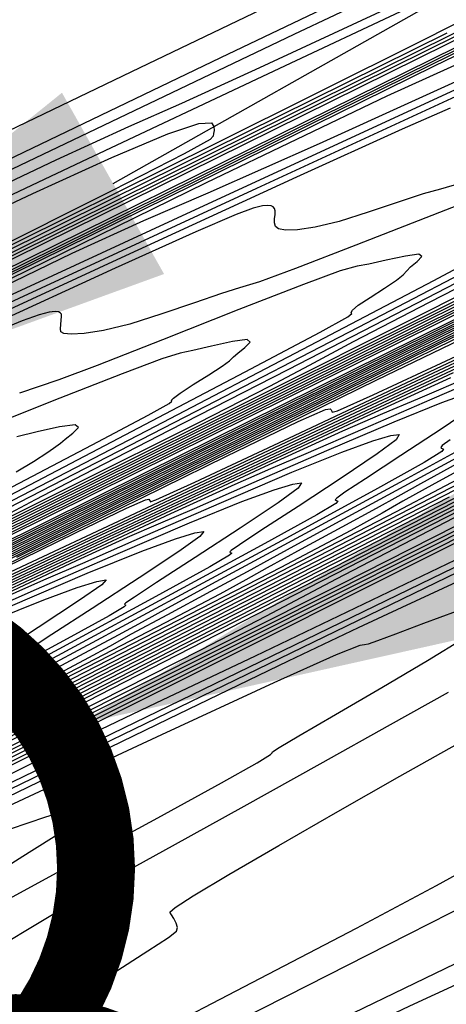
# Model space of a CAD drawing. Extents: x 3249832 to 3255657, y 13789405 to 13793316.
# Tile 587 of 656: x 3255038 to 3255051, y 13790622 to 13790654. Entities that reach past the tile are written whole.
import ezdxf

# ---------------------------------------------------------------- set-up
doc = ezdxf.new("R2010")
doc.units = 0
doc.header["$LTSCALE"] = 100
doc.header["$MEASUREMENT"] = 0
for name, color, linetype in [('GRATIO_CON', 10, 'CONTINUOUS'), ('GRATIO_ICON', 7, 'CONTINUOUS'), ('TARGETS_EAST', 7, 'CONTINUOUS')]:
    doc.layers.add(name, color=color, linetype=linetype)
doc.styles.add('Gratio_032316_contours$0$symbol', font='symbol.shx')
doc.linetypes.add('Gratio_032316_contours$0$DEPRESSION', pattern='A,0.3,["%",Gratio_032316_contours$0$symbol,S=0.05,R=180,X=0,Y=0],0.0001', length=0.3001)

# ---------------------------------------------------------------- blocks, each defined once
blk = doc.blocks.new('Gratio_032316_contours')
at = {"layer": 'GRATIO_CON', "color": 5, "linetype": 'Continuous', "flags": 128}
for points in [[(3254994.535, 13790628.831), (3255004.195, 13790633.685), (3255012.259, 13790637.758), (3255018.044, 13790640.703), (3255021.148, 13790642.31), (3255022.279, 13790642.927), (3255022.427, 13790643.045), (3255022.722, 13790643.219), (3255024.864, 13790644.268), (3255030.693, 13790647.078), (3255041.127, 13790652.092), (3255053.386, 13790657.97), (3255063.769, 13790662.93), (3255069.501, 13790665.638), (3255071.538, 13790666.549), (3255071.761, 13790666.569), (3255071.896, 13790666.53), (3255073.035, 13790666.972), (3255076.108, 13790668.364), (3255081.574, 13790670.934)], [(3255090.134, 13790672.269), (3255073.563, 13790664.012), (3255054.005, 13790654.327), (3255037.361, 13790646.103), (3255027.65, 13790641.302), (3255021.364, 13790638.183), (3255013.11, 13790634.082), (3254999.216, 13790627.185), (3254982.884, 13790619.087), (3254969.034, 13790612.234), (3254961.357, 13790608.463), (3254958.627, 13790607.171), (3254958.389, 13790607.146), (3254958.54, 13790607.345), (3254958.393, 13790607.407), (3254957.615, 13790607.137), (3254956.027, 13790606.432), (3254954.078, 13790605.535)], [(3254995.333, 13790628.657), (3255002.15, 13790632.1), (3255010.283, 13790636.165), (3255017.233, 13790639.624), (3255021.121, 13790641.557), (3255022.555, 13790642.267), (3255022.762, 13790642.367), (3255022.764, 13790642.366), (3255022.765, 13790642.365), (3255022.766, 13790642.366), (3255023.114, 13790642.533), (3255025.549, 13790643.701), (3255032.159, 13790646.871), (3255043.986, 13790652.538), (3255057.903, 13790659.181), (3255069.735, 13790664.774), (3255076.411, 13790667.832), (3255079.274, 13790669.033), (3255080.766, 13790669.597)], [(3255080.208, 13790667.47), (3255066.118, 13790660.448), (3255049.489, 13790652.212), (3255035.338, 13790645.216), (3255027.154, 13790641.163), (3255022.31, 13790638.751), (3255016.645, 13790635.928), (3255007.249, 13790631.26), (3254996.203, 13790625.781)], [(3255083.169, 13790652.845), (3255068.567, 13790645.531), (3255053.095, 13790637.782), (3255040.494, 13790631.472), (3255033.062, 13790627.758), (3255027.327, 13790624.932), (3255018.377, 13790620.569), (3255002.963, 13790613.057), (3254984.482, 13790604.05), (3254967.998, 13790596.015), (3254957.394, 13790590.848), (3254951.846, 13790588.16)], [(3254950.321, 13790594.452), (3254959.763, 13790599.191), (3254976.818, 13790607.581), (3254996.942, 13790617.42), (3255014.068, 13790625.768), (3255023.645, 13790630.425), (3255027.179, 13790632.132), (3255027.688, 13790632.368), (3255028.205, 13790632.618), (3255031.805, 13790634.4), (3255041.571, 13790639.238), (3255059.052, 13790647.892), (3255079.638, 13790658.058), (3255097.179, 13790666.666)], [(3255081.667, 13790652.254), (3255071.335, 13790647.048), (3255060.284, 13790641.51), (3255050.019, 13790636.369), (3255041.429, 13790632.067), (3255035.251, 13790628.974), (3255031.586, 13790627.146), (3255027.992, 13790625.381), (3255021.391, 13790622.164), (3255009.769, 13790616.501), (3254995.369, 13790609.483), (3254981.501, 13790602.722), (3254970.83, 13790597.521), (3254963.462, 13790593.943), (3254958.861, 13790591.742), (3254956.448, 13790590.648), (3254955.473, 13790590.305), (3254955.142, 13790590.331), (3254954.787, 13790590.398), (3254954.241, 13790590.381)], [(3254966.41, 13790602.369), (3254981.803, 13790609.942), (3254999.965, 13790618.821), (3255015.423, 13790626.355), (3255024.067, 13790630.557), (3255027.256, 13790632.097), (3255027.716, 13790632.31), (3255028.117, 13790632.503), (3255030.901, 13790633.883), (3255038.458, 13790637.627), (3255052.061, 13790644.366), (3255068.534, 13790652.524), (3255083.587, 13790659.979)], [(3255080.901, 13790652.181), (3255074.515, 13790648.858), (3255063.391, 13790643.219), (3255050.345, 13790636.662), (3255039.268, 13790631.114), (3255032.854, 13790627.908), (3255029, 13790626.002), (3255024.404, 13790623.76), (3255016.575, 13790619.945), (3255006.256, 13790614.915), (3254995.003, 13790609.429), (3254984.266, 13790604.193)], [(3254973.057, 13790605.548), (3254986.788, 13790612.302), (3255002.989, 13790620.222), (3255016.777, 13790626.942), (3255024.488, 13790630.69), (3255027.333, 13790632.062), (3255027.744, 13790632.252), (3255028.07, 13790632.409), (3255030.334, 13790633.532), (3255036.477, 13790636.578), (3255047.591, 13790642.084), (3255061.36, 13790648.904), (3255074.616, 13790655.469), (3255084.808, 13790660.513)], [(3255080.007, 13790652.157), (3255074.991, 13790649.54), (3255071.919, 13790647.877), (3255069.078, 13790646.332), (3255064.129, 13790643.758), (3255055.616, 13790639.442), (3255045.632, 13790634.424), (3255037.155, 13790630.179), (3255032.307, 13790627.756), (3255029.782, 13790626.507), (3255027.418, 13790625.355), (3255023.381, 13790623.389), (3255017.143, 13790620.348), (3255008.506, 13790616.135), (3254997.702, 13790610.866), (3254986.694, 13790605.508)], [(3254973.022, 13790605.373), (3254979.703, 13790608.726), (3254991.772, 13790614.663), (3255006.012, 13790621.624), (3255018.131, 13790627.53), (3255024.908, 13790630.824), (3255027.409, 13790632.031), (3255027.77, 13790632.197), (3255028.021, 13790632.318), (3255029.765, 13790633.183), (3255034.496, 13790635.53), (3255043.121, 13790639.803), (3255054.186, 13790645.283), (3255065.645, 13790650.959), (3255075.733, 13790655.952), (3255083.793, 13790659.922)], [(3254993.942, 13790627.314), (3255003.569, 13790632.194), (3255011.751, 13790636.335), (3255016.33, 13790638.661), (3255018.184, 13790639.612), (3255018.954, 13790640.01), (3255019.945, 13790640.51), (3255021.127, 13790641.101), (3255022.137, 13790641.603), (3255022.702, 13790641.884), (3255022.909, 13790641.989), (3255022.936, 13790642.013), (3255023.161, 13790642.14), (3255024.776, 13790642.938), (3255029.175, 13790645.068), (3255037.056, 13790648.855), (3255046.332, 13790653.287), (3255054.22, 13790657.016)], [(3255058.673, 13790656.885), (3255044.972, 13790650.098), (3255033.314, 13790644.329), (3255026.658, 13790641.024), (3255023.255, 13790639.319), (3255020.18, 13790637.775), (3255015.282, 13790635.334), (3255009.522, 13790632.475), (3255004.637, 13790630.057), (3255001.929, 13790628.726), (3255000.966, 13790628.271), (3255000.882, 13790628.262), (3255000.82, 13790628.277), (3254999.962, 13790627.908), (3254997.5, 13790626.755), (3254993.026, 13790624.614)], [(3255084.397, 13790654.665), (3255077.729, 13790651.25), (3255068.858, 13790646.712), (3255059.544, 13790641.942), (3255051.979, 13790638.053), (3255047.678, 13790635.819), (3255045.433, 13790634.635), (3255043.357, 13790633.557), (3255040.066, 13790631.889), (3255036.207, 13790629.95), (3255032.93, 13790628.309), (3255030.828, 13790627.263), (3255028.257, 13790626.003), (3255023.017, 13790623.448), (3255013.813, 13790618.96), (3255002.983, 13790613.685), (3254993.771, 13790609.215), (3254988.605, 13790606.743), (3254986.652, 13790605.868)], [(3254992.997, 13790615.082), (3255001.741, 13790619.384), (3255012.058, 13790624.427), (3255020.839, 13790628.707), (3255025.749, 13790631.093), (3255027.561, 13790631.967), (3255027.823, 13790632.088), (3255027.925, 13790632.137), (3255028.628, 13790632.486), (3255030.534, 13790633.433), (3255034.181, 13790635.241), (3255039.837, 13790638.043), (3255047.704, 13790641.939), (3255057.584, 13790646.831), (3255067.68, 13790651.813), (3255075.793, 13790655.781), (3255080.322, 13790657.93)], [(3255083.603, 13790654.4), (3255078.394, 13790651.713), (3255070.589, 13790647.717), (3255060.208, 13790642.407), (3255049.312, 13790636.834), (3255040.473, 13790632.31), (3255035.558, 13790629.79), (3255033.611, 13790628.787), (3255032.97, 13790628.456), (3255032.291, 13790628.112), (3255031.495, 13790627.712), (3255030.818, 13790627.374), (3255030.216, 13790627.077), (3255028.518, 13790626.248), (3255024.268, 13790624.175), (3255016.699, 13790620.484), (3255007.793, 13790616.146), (3255000.217, 13790612.47), (3254995.969, 13790610.437)], [(3254995.724, 13790616.293), (3254999.644, 13790618.261), (3255006.726, 13790621.744), (3255015.081, 13790625.829), (3255022.192, 13790629.295), (3255026.169, 13790631.227), (3255027.637, 13790631.936), (3255027.849, 13790632.033), (3255028.149, 13790632.181), (3255030.243, 13790633.22), (3255035.923, 13790636.036), (3255046.09, 13790641.071), (3255058.062, 13790646.985), (3255068.263, 13790651.993), (3255074.011, 13790654.756), (3255076.188, 13790655.72), (3255076.571, 13790655.782), (3255076.64, 13790655.686), (3255076.691, 13790655.587), (3255076.72, 13790655.493), (3255076.824, 13790655.455), (3255077.493, 13790655.705), (3255079.314, 13790656.521), (3255082.589, 13790658.039)], [(3254995.587, 13790627.779), (3254998.929, 13790629.517), (3255004.987, 13790632.603), (3255012.14, 13790636.225), (3255018.231, 13790639.298), (3255021.637, 13790641.012), (3255022.894, 13790641.642), (3255023.072, 13790641.736), (3255023.183, 13790641.803), (3255023.988, 13790642.208), (3255026.185, 13790643.279), (3255030.124, 13790645.176), (3255034.761, 13790647.393), (3255038.705, 13790649.258), (3255041.036, 13790650.327), (3255042.73, 13790651.076), (3255045.234, 13790652.212), (3255049.538, 13790654.216), (3255054.79, 13790656.683)], [(3255051.228, 13790653.322), (3255040.455, 13790647.983), (3255031.291, 13790643.442), (3255026.162, 13790640.885), (3255024.201, 13790639.887), (3255023.714, 13790639.621), (3255023.315, 13790639.408), (3255022.841, 13790639.168), (3255022.438, 13790638.968), (3255022.214, 13790638.858), (3255022.135, 13790638.821), (3255022.128, 13790638.82), (3255021.96, 13790638.742), (3255020.747, 13790638.159), (3255017.443, 13790636.564), (3255011.525, 13790633.705), (3255004.555, 13790630.345), (3254998.619, 13790627.5), (3254995.188, 13790625.89)], [(3255081.938, 13790653.719), (3255078.421, 13790651.867), (3255072.847, 13790648.994), (3255064.989, 13790644.971), (3255055.037, 13790639.88), (3255044.837, 13790634.665), (3255036.653, 13790630.481), (3255031.96, 13790628.087), (3255029.073, 13790626.641), (3255025.519, 13790624.902), (3255019.585, 13790622.008), (3255012.602, 13790618.607), (3255006.663, 13790615.725), (3255003.332, 13790614.131), (3255002.072, 13790613.566), (3255001.82, 13790613.514), (3255001.586, 13790613.492), (3255000.681, 13790613.157), (3254998.489, 13790612.197), (3254994.711, 13790610.459), (3254990.318, 13790608.41), (3254986.598, 13790606.674), (3254984.427, 13790605.676)], [(3255011.71, 13790624.105), (3255018.105, 13790627.231), (3255023.546, 13790629.883), (3255026.59, 13790631.362), (3255027.713, 13790631.904), (3255027.875, 13790631.979), (3255028.14, 13790632.11), (3255029.982, 13790633.024), (3255034.981, 13790635.503), (3255043.929, 13790639.935), (3255054.466, 13790645.14)], [(3255059.931, 13790642.502), (3255051.089, 13790637.979), (3255042.387, 13790633.529), (3255035.54, 13790630.028), (3255031.775, 13790628.102), (3255030.387, 13790627.393), (3255030.188, 13790627.291), (3255030.06, 13790627.23), (3255029.174, 13790626.8), (3255026.77, 13790625.628), (3255022.471, 13790623.532), (3255017.411, 13790621.068), (3255013.108, 13790618.98), (3255010.695, 13790617.825), (3255009.782, 13790617.416), (3255009.599, 13790617.378), (3255009.386, 13790617.341), (3255008.421, 13790616.953), (3255005.993, 13790615.862), (3255001.754, 13790613.896), (3254996.804, 13790611.58), (3254992.606, 13790609.616)], [(3255012.938, 13790624.617), (3255016.695, 13790626.465), (3255021.128, 13790628.632), (3255024.9, 13790630.471), (3255027.01, 13790631.496), (3255027.789, 13790631.872), (3255027.901, 13790631.925), (3255028.13, 13790632.039), (3255029.721, 13790632.829), (3255034.04, 13790634.971), (3255041.768, 13790638.799), (3255050.869, 13790643.296), (3255058.625, 13790647.103)], [(3255056.688, 13790641.085), (3255049.814, 13790637.564), (3255043.192, 13790634.175), (3255037.486, 13790631.257), (3255033.308, 13790629.12), (3255031.049, 13790627.965), (3255030.216, 13790627.539), (3255030.096, 13790627.479), (3255030.064, 13790627.464), (3255029.85, 13790627.362), (3255029.273, 13790627.082), (3255028.242, 13790626.58), (3255027.03, 13790625.99), (3255025.999, 13790625.489), (3255025.421, 13790625.213), (3255025.203, 13790625.115), (3255025.159, 13790625.106), (3255024.986, 13790625.04), (3255023.901, 13790624.544), (3255021.002, 13790623.192), (3255015.841, 13790620.769), (3255009.776, 13790617.919)], [(3255037.447, 13790636.528), (3255043.677, 13790639.606), (3255048.986, 13790642.212), (3255051.977, 13790643.65)], [(3255051.302, 13790638.449), (3255044.756, 13790635.095), (3255039.243, 13790632.274), (3255035.035, 13790630.121), (3255032.192, 13790628.667), (3255030.686, 13790627.897), (3255030.131, 13790627.613), (3255030.05, 13790627.573), (3255029.901, 13790627.504), (3255028.867, 13790627.018), (3255026.065, 13790625.7), (3255021.052, 13790623.341), (3255015.154, 13790620.566), (3255010.139, 13790618.212), (3255007.202, 13790616.842), (3255005.248, 13790615.942), (3255002.607, 13790614.727), (3254998.135, 13790612.658), (3254992.78, 13790610.176)], [(3254993.39, 13790614.204), (3254998.874, 13790616.997), (3255006.765, 13790621.003), (3255015.343, 13790625.355), (3255022.407, 13790628.938), (3255026.449, 13790630.989), (3255028.733, 13790632.14), (3255031.214, 13790633.375), (3255035.286, 13790635.392), (3255040.081, 13790637.761), (3255044.167, 13790639.767), (3255046.468, 13790640.873), (3255047.34, 13790641.26), (3255047.494, 13790641.284), (3255047.521, 13790641.246), (3255047.542, 13790641.206), (3255047.553, 13790641.169), (3255047.721, 13790641.213), (3255048.87, 13790641.728), (3255051.99, 13790643.183)], [(3255052.61, 13790639.253), (3255045.915, 13790635.812), (3255039.697, 13790632.626), (3255035.295, 13790630.372), (3255032.584, 13790628.985), (3255031.074, 13790628.214), (3255030.207, 13790627.776), (3255029.141, 13790627.264), (3255026.964, 13790626.239), (3255023.142, 13790624.44), (3255018.645, 13790622.325), (3255014.821, 13790620.53), (3255012.54, 13790619.466), (3255010.754, 13790618.642), (3255007.937, 13790617.343), (3255003.084, 13790615.096), (3254997.274, 13790612.401), (3254992.103, 13790610.005)], [(3254994.306, 13790614.566), (3254997.54, 13790616.241), (3255002.615, 13790618.828), (3255009.616, 13790622.383), (3255017.09, 13790626.175), (3255023.196, 13790629.273), (3255026.665, 13790631.033), (3255028.5, 13790631.96), (3255030.273, 13790632.843), (3255033.126, 13790634.257), (3255036.485, 13790635.917), (3255039.347, 13790637.322), (3255040.96, 13790638.097), (3255041.571, 13790638.368), (3255041.678, 13790638.385), (3255041.698, 13790638.358), (3255041.712, 13790638.33), (3255041.72, 13790638.304), (3255041.9, 13790638.364), (3255043.145, 13790638.933), (3255046.525, 13790640.515), (3255052.58, 13790643.362)], [(3255053.307, 13790639.758), (3255047.448, 13790636.73), (3255040.528, 13790633.176), (3255034.637, 13790630.157), (3255031.266, 13790628.435), (3255029.509, 13790627.559), (3255027.864, 13790626.778), (3255025.232, 13790625.54), (3255022.135, 13790624.084), (3255019.503, 13790622.848), (3255017.877, 13790622.089), (3255016.259, 13790621.342), (3255013.267, 13790619.959), (3255008.034, 13790617.533), (3255001.768, 13790614.627), (3254996.191, 13790612.042)], [(3255012.468, 13790623.763), (3255018.837, 13790626.995), (3255023.986, 13790629.608), (3255026.882, 13790631.078), (3255028.268, 13790631.78), (3255029.331, 13790632.311), (3255030.965, 13790633.121), (3255032.889, 13790634.072), (3255034.528, 13790634.877), (3255035.451, 13790635.32), (3255035.801, 13790635.475), (3255035.863, 13790635.485), (3255035.874, 13790635.47), (3255035.882, 13790635.454), (3255035.887, 13790635.439), (3255036.08, 13790635.516), (3255037.42, 13790636.138), (3255041.061, 13790637.848), (3255047.578, 13790640.916), (3255055.258, 13790644.524)], [(3255034.834, 13790646.714), (3255037.959, 13790648.175), (3255040.486, 13790649.329), (3255042.28, 13790650.092), (3255043.275, 13790650.424), (3255043.679, 13790650.448), (3255043.764, 13790650.328), (3255043.765, 13790650.203), (3255043.748, 13790650.1), (3255043.741, 13790650.021), (3255043.637, 13790649.906), (3255042.81, 13790649.447), (3255040.505, 13790648.273), (3255036.338, 13790646.196)], [(3255052.064, 13790639.547), (3255050.842, 13790638.887), (3255049.82, 13790638.324), (3255049.157, 13790637.941), (3255048.155, 13790637.386), (3255045.903, 13790636.2), (3255041.878, 13790634.12), (3255037.124, 13790631.677), (3255033.077, 13790629.603), (3255030.807, 13790628.439), (3255029.921, 13790627.986), (3255029.662, 13790627.858), (3255029.411, 13790627.739), (3255029.117, 13790627.601), (3255028.867, 13790627.483), (3255028.551, 13790627.336), (3255027.27, 13790626.742), (3255023.926, 13790625.19), (3255017.934, 13790622.408), (3255010.756, 13790619.078)], [(3254994.305, 13790613.689), (3254996.831, 13790615.066), (3254999.417, 13790616.48), (3255001.487, 13790617.639), (3255002.684, 13790618.363), (3255003.521, 13790618.898), (3255004.731, 13790619.601), (3255006.895, 13790620.755), (3255009.989, 13790622.354), (3255013.838, 13790624.32), (3255018.171, 13790626.524), (3255022.331, 13790628.636), (3255025.565, 13790630.277), (3255027.338, 13790631.178), (3255027.993, 13790631.511), (3255028.087, 13790631.56), (3255028.284, 13790631.651), (3255029.65, 13790632.293), (3255033.357, 13790634.039), (3255039.989, 13790637.164), (3255047.8, 13790640.837), (3255054.46, 13790643.949)], [(3255051.769, 13790639.635), (3255050.383, 13790638.876), (3255049.658, 13790638.469), (3255048.968, 13790638.085), (3255047.859, 13790637.486), (3255046.559, 13790636.786), (3255045.466, 13790636.189), (3255044.785, 13790635.803), (3255043.949, 13790635.342), (3255042.201, 13790634.421), (3255039.092, 13790632.814), (3255035.421, 13790630.929), (3255032.296, 13790629.326), (3255030.549, 13790628.43), (3255029.905, 13790628.099), (3255029.812, 13790628.052), (3255029.651, 13790627.98), (3255028.536, 13790627.465), (3255025.514, 13790626.064), (3255020.083, 13790623.544), (3255013.558, 13790620.517)], [(3254995.637, 13790614.237), (3254997.743, 13790615.406), (3255000.426, 13790616.869), (3255003.173, 13790618.367), (3255005.374, 13790619.589), (3255006.647, 13790620.34), (3255007.539, 13790620.889), (3255008.827, 13790621.619), (3255011.092, 13790622.818), (3255014.139, 13790624.392), (3255017.58, 13790626.151), (3255021.023, 13790627.904), (3255024.078, 13790629.456), (3255026.354, 13790630.611), (3255027.591, 13790631.239), (3255028.047, 13790631.471), (3255028.114, 13790631.503), (3255028.29, 13790631.58), (3255029.501, 13790632.143), (3255032.78, 13790633.683), (3255038.645, 13790636.445), (3255045.551, 13790639.691), (3255051.439, 13790642.443)], [(3255053.385, 13790640.702), (3255050.365, 13790639.071), (3255047.798, 13790637.685), (3255046.329, 13790636.885), (3255045.561, 13790636.459), (3255044.83, 13790636.057), (3255043.655, 13790635.424), (3255042.276, 13790634.684), (3255041.113, 13790634.055), (3255040.413, 13790633.666), (3255039.743, 13790633.297), (3255038.498, 13790632.642), (3255036.307, 13790631.509), (3255033.719, 13790630.18), (3255031.516, 13790629.05), (3255030.284, 13790628.418), (3255029.829, 13790628.186), (3255029.762, 13790628.154), (3255029.624, 13790628.096), (3255028.676, 13790627.662), (3255026.106, 13790626.475), (3255021.488, 13790624.334), (3255015.91, 13790621.748), (3255010.847, 13790619.404)], [(3255012.922, 13790623.637), (3255015.288, 13790624.881), (3255018.289, 13790626.43), (3255021.321, 13790627.982), (3255023.875, 13790629.284), (3255025.825, 13790630.276), (3255027.144, 13790630.945), (3255027.843, 13790631.3), (3255028.101, 13790631.43), (3255028.141, 13790631.445), (3255028.296, 13790631.508), (3255029.351, 13790631.994), (3255032.202, 13790633.328), (3255037.3, 13790635.725), (3255043.302, 13790638.546), (3255048.418, 13790640.937), (3255051.353, 13790642.28)], [(3255052.431, 13790640.39), (3255049.725, 13790638.916), (3255046.537, 13790637.196), (3255043.826, 13790635.736), (3255042.276, 13790634.895), (3255041.463, 13790634.449), (3255040.691, 13790634.028), (3255039.451, 13790633.363), (3255037.993, 13790632.583), (3255036.759, 13790631.92)], [(3255014.574, 13790624.296), (3255015.575, 13790624.872), (3255017.017, 13790625.655), (3255019.484, 13790626.944), (3255022.439, 13790628.467), (3255025.062, 13790629.813), (3255026.726, 13790630.664), (3255027.574, 13790631.094), (3255027.939, 13790631.272), (3255028.234, 13790631.402), (3255029.193, 13790631.839), (3255031.625, 13790632.973), (3255035.955, 13790635.006), (3255041.053, 13790637.4), (3255045.397, 13790639.43), (3255047.899, 13790640.576), (3255049.182, 13790641.132), (3255050.299, 13790641.598), (3255052.04, 13790642.349)], [(3255013.985, 13790604.991), (3255026.142, 13790611.086), (3255032.982, 13790614.513), (3255035.84, 13790615.938), (3255037.166, 13790616.584), (3255039.032, 13790617.485), (3255042.003, 13790618.919), (3255046.266, 13790620.979), (3255051.839, 13790623.672), (3255058.057, 13790626.676), (3255064.084, 13790629.588), (3255069.263, 13790632.09), (3255073.653, 13790634.212), (3255077.493, 13790636.07), (3255080.967, 13790637.747)], [(3255011.495, 13790622.274), (3255014.807, 13790624.077), (3255018.2, 13790625.913), (3255020.92, 13790627.387), (3255022.453, 13790628.227), (3255023.228, 13790628.658), (3255023.913, 13790629.028), (3255025, 13790629.594), (3255026.281, 13790630.252), (3255027.373, 13790630.804), (3255028.07, 13790631.144), (3255028.877, 13790631.517), (3255030.474, 13790632.257), (3255033.267, 13790633.566), (3255036.554, 13790635.109), (3255039.356, 13790636.418), (3255040.992, 13790637.167), (3255041.981, 13790637.597), (3255043.141, 13790638.092), (3255045.057, 13790638.928), (3255047.383, 13790639.942), (3255049.537, 13790640.864), (3255051.067, 13790641.483), (3255052.02, 13790641.827)], [(3255052.18, 13790641.4), (3255051.078, 13790640.652), (3255049.759, 13790639.785), (3255048.62, 13790639.042), (3255048.62, 13790639.042), (3255047.962, 13790638.607), (3255047.699, 13790638.421), (3255047.652, 13790638.369), (3255047.665, 13790638.351), (3255047.696, 13790638.339), (3255047.73, 13790638.324), (3255047.666, 13790638.251), (3255047.064, 13790637.889), (3255045.398, 13790636.965), (3255042.404, 13790635.343), (3255038.88, 13790633.446), (3255035.883, 13790631.837)], [(3255036.335, 13790634.912), (3255037.538, 13790635.462), (3255038.381, 13790635.829), (3255039.563, 13790636.34), (3255041.566, 13790637.217), (3255044.001, 13790638.28), (3255046.258, 13790639.246), (3255047.86, 13790639.896), (3255048.857, 13790640.257), (3255049.43, 13790640.424), (3255049.706, 13790640.456), (3255049.607, 13790640.291), (3255048.998, 13790639.836), (3255047.841, 13790639.057), (3255046.459, 13790638.151), (3255045.269, 13790637.377), (3255045.269, 13790637.377), (3255044.586, 13790636.927), (3255044.318, 13790636.741), (3255044.272, 13790636.694), (3255044.282, 13790636.679), (3255044.308, 13790636.67), (3255044.336, 13790636.657), (3255044.264, 13790636.587), (3255043.635, 13790636.218), (3255041.901, 13790635.263), (3255038.789, 13790633.581), (3255035.126, 13790631.612)], [(3255035.984, 13790634.587), (3255038.075, 13790635.506), (3255040.619, 13790636.618), (3255042.979, 13790637.629), (3255044.654, 13790638.308), (3255045.695, 13790638.687), (3255046.29, 13790638.865), (3255046.572, 13790638.905), (3255046.46, 13790638.741), (3255045.817, 13790638.273), (3255044.603, 13790637.461), (3255043.158, 13790636.517), (3255041.917, 13790635.711), (3255041.917, 13790635.711), (3255041.21, 13790635.248), (3255040.937, 13790635.062), (3255040.891, 13790635.019), (3255040.9, 13790635.007), (3255040.92, 13790635), (3255040.941, 13790634.99), (3255040.886, 13790634.936), (3255040.398, 13790634.65), (3255039.054, 13790633.91), (3255036.641, 13790632.606)], [(3255037.531, 13790633.33), (3255037.547, 13790633.324), (3255037.507, 13790633.285)], [(3255037.237, 13790634.957), (3255039.699, 13790636.011), (3255041.447, 13790636.72), (3255042.532, 13790637.117), (3255043.149, 13790637.306), (3255043.438, 13790637.355), (3255043.313, 13790637.191), (3255042.636, 13790636.709), (3255041.365, 13790635.866), (3255039.857, 13790634.883), (3255038.566, 13790634.046), (3255038.566, 13790634.046), (3255037.834, 13790633.569), (3255037.556, 13790633.382), (3255037.511, 13790633.344)]]:
    blk.add_lwpolyline(points, dxfattribs=at)
at = {"layer": 'GRATIO_CON', "color": 1, "linetype": 'Continuous', "flags": 128}
for points in [[(3254951.513, 13790595.43), (3254961.895, 13790600.484), (3254978.903, 13790608.777), (3254998.336, 13790618.251), (3255014.671, 13790626.211), (3255023.781, 13790630.643), (3255027.142, 13790632.268), (3255027.627, 13790632.492), (3255027.631, 13790632.485), (3255027.633, 13790632.481), (3255027.635, 13790632.48), (3255028.138, 13790632.728), (3255031.66, 13790634.473), (3255041.217, 13790639.207), (3255058.316, 13790647.68), (3255078.408, 13790657.661), (3255095.433, 13790666.172)], [(3255080.634, 13790667.253), (3255069.737, 13790661.867), (3255057.995, 13790656.065), (3255046.683, 13790650.477), (3255036.908, 13790645.651), (3255029.74, 13790642.111), (3255025.863, 13790640.196), (3255024.435, 13790639.489), (3255024.231, 13790639.388), (3255023.731, 13790639.14), (3255020.24, 13790637.4), (3255010.767, 13790632.676), (3254993.818, 13790624.218), (3254973.896, 13790614.253), (3254957.001, 13790605.755), (3254947.618, 13790600.948)], [(3254952.353, 13790596.064), (3254955.347, 13790597.425), (3254961.214, 13790600.243), (3254971.433, 13790605.213), (3254986.509, 13790612.56), (3255003.069, 13790620.632), (3255016.767, 13790627.306), (3255024.383, 13790631.008), (3255027.193, 13790632.364), (3255027.599, 13790632.551), (3255028.05, 13790632.768), (3255031.186, 13790634.321), (3255039.698, 13790638.538), (3255054.926, 13790646.085), (3255072.82, 13790654.974), (3255087.982, 13790662.554)], [(3255084.337, 13790668.924), (3255079.201, 13790666.448), (3255070.56, 13790662.19), (3255058.045, 13790656.005), (3255044.4, 13790649.26), (3255033.15, 13790643.697), (3255026.902, 13790640.607), (3255024.601, 13790639.468), (3255024.272, 13790639.305), (3255023.828, 13790639.085), (3255020.729, 13790637.542), (3255012.319, 13790633.349), (3254997.274, 13790625.841), (3254979.591, 13790616.997), (3254964.594, 13790609.453), (3254956.252, 13790605.18), (3254953.097, 13790603.471)], [(3254970.916, 13790605.055), (3254980.97, 13790609.941), (3254994.115, 13790616.344), (3255007.801, 13790623.014), (3255018.862, 13790628.402), (3255024.982, 13790631.376), (3255027.241, 13790632.465), (3255027.567, 13790632.614), (3255027.962, 13790632.806), (3255030.713, 13790634.169), (3255038.179, 13790637.869), (3255051.536, 13790644.489), (3255067.232, 13790652.287), (3255080.531, 13790658.935)], [(3255080.081, 13790665.791), (3255078.136, 13790665.116), (3255076.661, 13790664.68), (3255074.515, 13790663.857), (3255070.728, 13790662.122), (3255065.014, 13790659.353), (3255057.255, 13790655.53), (3255047.696, 13790650.808), (3255038.036, 13790646.033), (3255030.337, 13790642.224), (3255026.094, 13790640.12), (3255024.532, 13790639.342), (3255024.31, 13790639.228), (3255023.923, 13790639.034), (3255021.216, 13790637.685), (3255013.871, 13790634.022), (3255000.731, 13790627.465), (3254985.286, 13790619.74), (3254972.187, 13790613.151), (3254964.887, 13790609.411), (3254962.029, 13790607.866), (3254961.057, 13790607.271), (3254959.921, 13790606.62), (3254958.588, 13790605.87)], [(3254972.72, 13790606.063), (3254980.618, 13790609.867), (3254990.508, 13790614.669), (3255001.72, 13790620.128), (3255012.533, 13790625.396), (3255020.957, 13790629.499), (3255025.582, 13790631.744), (3255027.289, 13790632.566), (3255027.536, 13790632.678), (3255027.875, 13790632.844), (3255030.24, 13790634.018), (3255036.66, 13790637.2), (3255048.146, 13790642.894), (3255061.643, 13790649.599), (3255073.08, 13790655.317), (3255079.441, 13790658.562), (3255081.939, 13790659.914)], [(3255082.407, 13790666.461), (3255078.183, 13790664.517), (3255073.275, 13790662.284), (3255069.098, 13790660.449), (3255066.582, 13790659.458), (3255064.693, 13790658.764), (3255061.911, 13790657.578), (3255057.12, 13790655.319), (3255050.828, 13790652.257), (3255043.949, 13790648.871), (3255037.347, 13790645.612), (3255031.672, 13790642.806), (3255027.524, 13790640.75), (3255025.285, 13790639.634), (3255024.462, 13790639.216), (3255024.347, 13790639.15), (3255024.018, 13790638.982), (3255021.704, 13790637.828), (3255015.423, 13790634.696), (3255004.187, 13790629.089), (3254990.981, 13790622.484)], [(3255079.901, 13790650.177), (3255064.988, 13790642.959), (3255052.296, 13790636.821), (3255045.083, 13790633.355), (3255041.903, 13790631.846), (3255040.134, 13790631.001), (3255037.727, 13790629.816), (3255034.928, 13790628.421), (3255032.56, 13790627.237), (3255031.239, 13790626.575), (3255030.751, 13790626.33), (3255030.682, 13790626.294), (3255030.683, 13790626.29), (3255030.684, 13790626.286), (3255030.685, 13790626.28), (3255030.25, 13790626.057), (3255027.195, 13790624.525), (3255018.897, 13790620.379), (3255004.046, 13790612.962), (3254986.577, 13790604.234)], [(3255008.539, 13790604.099), (3255019.116, 13790609.215), (3255028.101, 13790613.577), (3255033.128, 13790616.004), (3255034.987, 13790616.883), (3255035.26, 13790616.995), (3255035.37, 13790617.042), (3255036.114, 13790617.418), (3255038.132, 13790618.441), (3255041.76, 13790620.274), (3255046.113, 13790622.474), (3255050.003, 13790624.443), (3255050.003, 13790624.443), (3255052.694, 13790625.813), (3255055.256, 13790627.126), (3255059.212, 13790629.155), (3255065.53, 13790632.388), (3255072.964, 13790636.192), (3255079.716, 13790639.651), (3255084.362, 13790642.043)], [(3254990.092, 13790614.702), (3255000.021, 13790619.491), (3255009.583, 13790624.126), (3255016.932, 13790627.696), (3255021.996, 13790630.16), (3255025.147, 13790631.694), (3255026.778, 13790632.486), (3255027.38, 13790632.775), (3255027.468, 13790632.814), (3255027.469, 13790632.812), (3255027.47, 13790632.811), (3255027.471, 13790632.812), (3255027.698, 13790632.926), (3255029.292, 13790633.719), (3255033.621, 13790635.865), (3255041.365, 13790639.704), (3255050.466, 13790644.225), (3255058.178, 13790648.08)], [(3255053.29, 13790652.574), (3255047.133, 13790649.766), (3255043.566, 13790648.188), (3255041.501, 13790647.299), (3255039.21, 13790646.254), (3255035.472, 13790644.456), (3255031.088, 13790642.312), (3255027.367, 13790640.476), (3255025.292, 13790639.443), (3255024.53, 13790639.054), (3255024.425, 13790638.991), (3255024.208, 13790638.877), (3255022.679, 13790638.113), (3255018.527, 13790636.043), (3255011.1, 13790632.337), (3255002.37, 13790627.97), (3254994.967, 13790624.246)], [(3254989.517, 13790614.587), (3254998.778, 13790619.021), (3255009.723, 13790624.304), (3255019.12, 13790628.854), (3255024.538, 13790631.479), (3255026.729, 13790632.541), (3255027.243, 13790632.79), (3255027.378, 13790632.855), (3255027.429, 13790632.878), (3255027.436, 13790632.882), (3255027.609, 13790632.968), (3255028.818, 13790633.569), (3255032.101, 13790635.197), (3255037.975, 13790638.109), (3255044.878, 13790641.538), (3255050.726, 13790644.462), (3255054.023, 13790646.144)], [(3255051.748, 13790651.622), (3255043.297, 13790647.719), (3255036.151, 13790644.425), (3255032.117, 13790642.582), (3255030.378, 13790641.799), (3255029.455, 13790641.377), (3255028.193, 13790640.77), (3255026.712, 13790640.046), (3255025.454, 13790639.428), (3255024.751, 13790639.082), (3255024.492, 13790638.953), (3255024.456, 13790638.931), (3255024.458, 13790638.924), (3255024.462, 13790638.915), (3255024.465, 13790638.909), (3255024.303, 13790638.824), (3255023.166, 13790638.256), (3255020.079, 13790636.717), (3255014.556, 13790633.961)], [(3254995.013, 13790617.354), (3255003.162, 13790621.256), (3255012.756, 13790625.885), (3255020.913, 13790629.832), (3255025.474, 13790632.036), (3255027.156, 13790632.844), (3255027.399, 13790632.956), (3255027.401, 13790632.953), (3255027.402, 13790632.951), (3255027.402, 13790632.951), (3255027.52, 13790633.01), (3255028.344, 13790633.42), (3255030.582, 13790634.529), (3255034.585, 13790636.514), (3255039.289, 13790638.851), (3255043.275, 13790640.843), (3255045.55, 13790642.004), (3255046.825, 13790642.681), (3255048.237, 13790643.433), (3255050.676, 13790644.696), (3255054.047, 13790646.429)], [(3255052.216, 13790651.608), (3255045.128, 13790648.34), (3255036.93, 13790644.552), (3255030.007, 13790641.352), (3255026.14, 13790639.572), (3255024.712, 13790638.924), (3255024.503, 13790638.838), (3255024.5, 13790638.843), (3255024.499, 13790638.844), (3255024.499, 13790638.841), (3255024.5, 13790638.836), (3255024.503, 13790638.831), (3255024.504, 13790638.826), (3255024.399, 13790638.771), (3255023.654, 13790638.399), (3255021.631, 13790637.39), (3255018.013, 13790635.585), (3255013.76, 13790633.457)], [(3255008.781, 13790605.973), (3255010.988, 13790606.938), (3255012.247, 13790607.473), (3255013.121, 13790607.837), (3255014.446, 13790608.413), (3255016.847, 13790609.491), (3255020.098, 13790610.967), (3255023.764, 13790612.642), (3255027.413, 13790614.32), (3255030.637, 13790615.805), (3255033.037, 13790616.904), (3255034.379, 13790617.506), (3255035.108, 13790617.83), (3255035.835, 13790618.177), (3255037.081, 13790618.803), (3255039.003, 13790619.787), (3255041.667, 13790621.164), (3255044.993, 13790622.895), (3255048.335, 13790624.645), (3255050.9, 13790626.005), (3255052.18, 13790626.714)], [(3255082.257, 13790651.056), (3255075.818, 13790647.973), (3255064.448, 13790642.479), (3255051.098, 13790636.011), (3255039.758, 13790630.514), (3255039.758, 13790630.514), (3255033.419, 13790627.447), (3255031.082, 13790626.321), (3255030.745, 13790626.164), (3255030.744, 13790626.166), (3255030.744, 13790626.164), (3255030.745, 13790626.159), (3255030.45, 13790626.004), (3255028.369, 13790624.956), (3255022.715, 13790622.127), (3255012.595, 13790617.071), (3255000.689, 13790611.121), (3254990.573, 13790606.057)], [(3254994.931, 13790617.573), (3254996.5, 13790618.247), (3255000.319, 13790620.027), (3255007.121, 13790623.284), (3255015.129, 13790627.148), (3255021.94, 13790630.439), (3255025.75, 13790632.272), (3255027.159, 13790632.94), (3255027.364, 13790633.028), (3255027.43, 13790633.054), (3255027.87, 13790633.271), (3255029.062, 13790633.861), (3255031.195, 13790634.918), (3255033.701, 13790636.163), (3255035.824, 13790637.225), (3255037.077, 13790637.864), (3255038.046, 13790638.373), (3255039.585, 13790639.175), (3255042.342, 13790640.592), (3255046.14, 13790642.54), (3255050.597, 13790644.834), (3255055.287, 13790647.263)], [(3255051.339, 13790650.911), (3255049.792, 13790650.236), (3255046.406, 13790648.699), (3255040.788, 13790646.115), (3255034.337, 13790643.14)], [(3255038.038, 13790621.621), (3255039.168, 13790622.337), (3255040.499, 13790623.181), (3255041.642, 13790623.909), (3255042.301, 13790624.341), (3255042.56, 13790624.548), (3255042.594, 13790624.666), (3255042.553, 13790624.802), (3255042.481, 13790624.948), (3255042.397, 13790625.066), (3255042.35, 13790625.15), (3255042.515, 13790625.307), (3255043.099, 13790625.677), (3255044.244, 13790626.358), (3255045.845, 13790627.291), (3255047.734, 13790628.376), (3255049.727, 13790629.506), (3255051.572, 13790630.549)], [(3255053.372, 13790636.907), (3255044.442, 13790632.582), (3255036.854, 13790628.91), (3255036.854, 13790628.91), (3255032.61, 13790626.866), (3255031.042, 13790626.121), (3255030.813, 13790626.022), (3255030.654, 13790625.943), (3255029.545, 13790625.384), (3255026.534, 13790623.874), (3255021.144, 13790621.179), (3255014.802, 13790618.009), (3255009.413, 13790615.311), (3255006.401, 13790613.794), (3255005.273, 13790613.212), (3255005.053, 13790613.081), (3255004.822, 13790612.943), (3255003.882, 13790612.446), (3255001.59, 13790611.262), (3254997.641, 13790609.234), (3254993.077, 13790606.892)], [(3255010.929, 13790625.375), (3255015.037, 13790627.342), (3255019.874, 13790629.676), (3255023.987, 13790631.664), (3255026.289, 13790632.772), (3255027.14, 13790633.175), (3255027.266, 13790633.226), (3255027.32, 13790633.242), (3255027.67, 13790633.41), (3255028.61, 13790633.882), (3255030.404, 13790634.794), (3255033.182, 13790636.218), (3255037.044, 13790638.212), (3255041.89, 13790640.729), (3255046.839, 13790643.309), (3255050.81, 13790645.392), (3255053.016, 13790646.567)], [(3255052.453, 13790648.133), (3255050.554, 13790647.402), (3255048.309, 13790646.522), (3255046.374, 13790645.772), (3255045.22, 13790645.354), (3255044.58, 13790645.153), (3255044, 13790644.977), (3255043.139, 13790644.681), (3255042.091, 13790644.321), (3255041.064, 13790643.998), (3255040.226, 13790643.792), (3255039.604, 13790643.694), (3255039.186, 13790643.668), (3255038.954, 13790643.689), (3255038.857, 13790643.749), (3255038.839, 13790643.848), (3255038.85, 13790643.98), (3255038.868, 13790644.121), (3255038.879, 13790644.241), (3255038.87, 13790644.318), (3255038.836, 13790644.361), (3255038.773, 13790644.384), (3255038.669, 13790644.397), (3255038.481, 13790644.376), (3255038.158, 13790644.293), (3255037.608, 13790644.1), (3255036.581, 13790643.676)], [(3255035.44, 13790637.588), (3255040.488, 13790640.223), (3255044.767, 13790642.464), (3255047.167, 13790643.735), (3255048.059, 13790644.229), (3255048.18, 13790644.332), (3255048.162, 13790644.371), (3255048.202, 13790644.446), (3255048.387, 13790644.598), (3255048.766, 13790644.85), (3255049.227, 13790645.145), (3255049.619, 13790645.405), (3255049.834, 13790645.578), (3255049.945, 13790645.699), (3255050.069, 13790645.826), (3255050.273, 13790645.997), (3255050.423, 13790646.158), (3255050.337, 13790646.233), (3255049.902, 13790646.174), (3255049.286, 13790646.041), (3255048.729, 13790645.92), (3255048.352, 13790645.852), (3255047.808, 13790645.697), (3255046.634, 13790645.268), (3255044.562, 13790644.461), (3255042.118, 13790643.496), (3255040.023, 13790642.674), (3255038.794, 13790642.21), (3255038.131, 13790641.984), (3255037.53, 13790641.785)], [(3255036.646, 13790638.445), (3255039.853, 13790640.125), (3255041.654, 13790641.078), (3255042.322, 13790641.447), (3255042.413, 13790641.524), (3255042.404, 13790641.555), (3255042.462, 13790641.627), (3255042.677, 13790641.786), (3255043.096, 13790642.055), (3255043.6, 13790642.371), (3255044.028, 13790642.647), (3255044.266, 13790642.823), (3255044.393, 13790642.942), (3255044.532, 13790643.069), (3255044.756, 13790643.249), (3255044.92, 13790643.421), (3255044.827, 13790643.502), (3255044.355, 13790643.438), (3255043.688, 13790643.29), (3255043.085, 13790643.152), (3255042.677, 13790643.065), (3255042.088, 13790642.881), (3255040.815, 13790642.403), (3255038.571, 13790641.521), (3255035.927, 13790640.47)], [(3255033.205, 13790621.908), (3255033.972, 13790622.347), (3255035.288, 13790623.119), (3255036.836, 13790624.033), (3255038.157, 13790624.818), (3255038.907, 13790625.269), (3255039.197, 13790625.452), (3255039.257, 13790625.499), (3255039.328, 13790625.547), (3255039.698, 13790625.759), (3255040.671, 13790626.302), (3255042.435, 13790627.281), (3255044.727, 13790628.551), (3255047.17, 13790629.907), (3255049.421, 13790631.161), (3255051.278, 13790632.207)], [(3255051.536, 13790635.726), (3255049.789, 13790634.92), (3255048.383, 13790634.264), (3255046.137, 13790633.19), (3255042.297, 13790631.334), (3255037.786, 13790629.152), (3255033.952, 13790627.302), (3255033.952, 13790627.302), (3255031.805, 13790626.278), (3255031.007, 13790625.911), (3255030.886, 13790625.87), (3255030.863, 13790625.867), (3255030.725, 13790625.801), (3255030.355, 13790625.616), (3255029.693, 13790625.285), (3255028.914, 13790624.896), (3255028.252, 13790624.564), (3255027.883, 13790624.378), (3255027.744, 13790624.307), (3255027.717, 13790624.291), (3255027.547, 13790624.201), (3255026.437, 13790623.632), (3255023.458, 13790622.106)], [(3255037.426, 13790639.26), (3255037.973, 13790639.597), (3255038.437, 13790639.889), (3255038.698, 13790640.069), (3255038.84, 13790640.185), (3255038.995, 13790640.313), (3255039.239, 13790640.5), (3255039.417, 13790640.683), (3255039.317, 13790640.77), (3255038.809, 13790640.701), (3255038.09, 13790640.54), (3255037.44, 13790640.384)], [(3255036.625, 13790626.322), (3255037.841, 13790627.072), (3255038.806, 13790627.689), (3255039.482, 13790628.134), (3255039.85, 13790628.388), (3255039.956, 13790628.498), (3255039.868, 13790628.526), (3255039.622, 13790628.515), (3255039.152, 13790628.427), (3255038.362, 13790628.2), (3255037.226, 13790627.807)]]:
    blk.add_lwpolyline(points, dxfattribs=at)
at = {"layer": 'GRATIO_CON', "color": 5, "linetype": 'Gratio_032316_contours$0$DEPRESSION', "flags": 128}
blk.add_lwpolyline([(3255064.785, 13790628.448), (3255066.128, 13790628.972), (3255066.411, 13790629.02), (3255066.15, 13790628.819), (3255065.792, 13790628.569), (3255065.493, 13790628.345), (3255065.339, 13790628.19), (3255065.204, 13790628.044), (3255064.115, 13790627.43), (3255060.89, 13790625.767), (3255054.908, 13790622.749), (3255047.787, 13790619.178), (3255041.711, 13790616.129), (3255038.318, 13790614.413), (3255037.074, 13790613.766), (3255036.902, 13790613.658), (3255036.89, 13790613.641), (3255036.78, 13790613.583), (3255036.478, 13790613.433), (3255035.936, 13790613.167), (3255035.295, 13790612.852), (3255034.74, 13790612.581), (3255034.295, 13790612.367), (3255033.325, 13790611.904), (3255031.033, 13790610.805), (3255026.993, 13790608.864), (3255022.262, 13790606.596), (3255018.271, 13790604.696), (3255016.007, 13790603.647), (3255014.688, 13790603.081), (3255013.086, 13790602.416), (3255010.394, 13790601.268), (3255007.481, 13790600.034), (3255005.631, 13790599.31), (3255005.746, 13790599.507), (3255007.183, 13790600.317), (3255008.913, 13790601.251), (3255010.116, 13790601.919), (3255010.805, 13790602.327), (3255011.2, 13790602.584), (3255011.487, 13790602.78), (3255011.721, 13790602.944), (3255011.918, 13790603.092), (3255012.24, 13790603.307), (3255013.409, 13790603.942), (3255016.286, 13790605.423), (3255021.303, 13790607.959), (3255027.159, 13790610.904), (3255032.121, 13790613.397), (3255034.992, 13790614.843), (3255036.723, 13790615.711), (3255038.804, 13790616.733), (3255042.277, 13790618.423), (3255046.413, 13790620.422), (3255050.038, 13790622.151), (3255052.341, 13790623.209), (3255053.961, 13790623.897), (3255055.899, 13790624.697), (3255058.829, 13790625.934), (3255062.113, 13790627.328), (3255064.785, 13790628.448)], close=True, dxfattribs=at)
at = {"layer": 'GRATIO_ICON', "color": 7, "linetype": 'Continuous', "flags": 128}
for points in [[(3255084.869, 13790654.783), (3255077.509, 13790651.017), (3255069.776, 13790647.049), (3255063.485, 13790643.796), (3255059.799, 13790641.848), (3255057.256, 13790640.484), (3255053.743, 13790638.657), (3255047.841, 13790635.666), (3255040.92, 13790632.187), (3255035.043, 13790629.245), (3255031.439, 13790627.449), (3255027.996, 13790625.758), (3255021.766, 13790622.72), (3255010.928, 13790617.435), (3254998.174, 13790611.224), (3254987.326, 13790605.96)], [(3254986.35, 13790611.904), (3254996.757, 13790617.023), (3255009.035, 13790623.026), (3255019.485, 13790628.119), (3255025.329, 13790630.959), (3255027.485, 13790631.999), (3255027.797, 13790632.143), (3255027.973, 13790632.227), (3255029.196, 13790632.835), (3255032.515, 13790634.482), (3255038.651, 13790637.522), (3255047.011, 13790641.663), (3255056.674, 13790646.449), (3255066.659, 13790651.392), (3255075.737, 13790655.867), (3255082.619, 13790659.22)], [(3254970.968, 13790605.517), (3254974.651, 13790607.178), (3254981.406, 13790610.382), (3254990.319, 13790614.679), (3255000.045, 13790619.398), (3255009.326, 13790623.912), (3255017.265, 13790627.778), (3255023.052, 13790630.596), (3255026.18, 13790632.115), (3255027.335, 13790632.67), (3255027.503, 13790632.746), (3255027.786, 13790632.886), (3255029.766, 13790633.868), (3255035.14, 13790636.533), (3255044.756, 13790641.299), (3255056.055, 13790646.912), (3255065.629, 13790651.699), (3255070.968, 13790654.423), (3255073.16, 13790655.606), (3255074.191, 13790656.207), (3255075.679, 13790657.011), (3255077.767, 13790658.097), (3255080.232, 13790659.368)], [(3255052.726, 13790652.849), (3255049.308, 13790651.299), (3255043.511, 13790648.517), (3255036.641, 13790645.161), (3255030.644, 13790642.212), (3255026.998, 13790640.416), (3255025.308, 13790639.58), (3255024.712, 13790639.277), (3255024.476, 13790639.147), (3255024.393, 13790639.09), (3255024.385, 13790639.073), (3255024.113, 13790638.93), (3255022.191, 13790637.971), (3255016.975, 13790635.37), (3255007.644, 13790630.713), (3254996.675, 13790625.227), (3254987.374, 13790620.548)], [(3255054.873, 13790640.033), (3255047.14, 13790636.077), (3255039.937, 13790632.393), (3255034.424, 13790629.574), (3255031.412, 13790628.034), (3255030.302, 13790627.466), (3255030.143, 13790627.385), (3255030.063, 13790627.347), (3255029.512, 13790627.08), (3255028.022, 13790626.355), (3255025.357, 13790625.056), (3255022.221, 13790623.529), (3255019.554, 13790622.235), (3255018.058, 13790621.519), (3255017.492, 13790621.265), (3255017.379, 13790621.242), (3255017.186, 13790621.191), (3255016.161, 13790620.749), (3255013.498, 13790619.527), (3255008.797, 13790617.332), (3255003.29, 13790614.749), (3254998.614, 13790612.558), (3254995.888, 13790611.293)], [(3255033.098, 13790634.439), (3255039.608, 13790637.664), (3255047.273, 13790641.451), (3255053.805, 13790644.657)], [(3254995.652, 13790626.813), (3254997.627, 13790628.01), (3255001.746, 13790630.249), (3255005.816, 13790632.424), (3255008.134, 13790633.681), (3255008.956, 13790634.158), (3255009.031, 13790634.244), (3255009.073, 13790634.306), (3255009.649, 13790634.632), (3255011.295, 13790635.488), (3255014.278, 13790637.008), (3255017.8, 13790638.791), (3255020.799, 13790640.304), (3255022.476, 13790641.148), (3255023.096, 13790641.457), (3255023.186, 13790641.499), (3255023.346, 13790641.573), (3255024.456, 13790642.097), (3255027.468, 13790643.518), (3255032.897, 13790646.08), (3255039.523, 13790649.205), (3255045.693, 13790652.112), (3255050.104, 13790654.181), (3255052.868, 13790655.454)], [(3255054.108, 13790654.945), (3255050.431, 13790653.072), (3255043.783, 13790649.759), (3255035.938, 13790645.871), (3255029.263, 13790642.563), (3255025.538, 13790640.705), (3255024.171, 13790640.007), (3255023.982, 13790639.892), (3255023.889, 13790639.834), (3255023.21, 13790639.498), (3255021.362, 13790638.6), (3255018.052, 13790636.999), (3255014.156, 13790635.119), (3255010.838, 13790633.528), (3255008.856, 13790632.597), (3255007.335, 13790631.911), (3255004.994, 13790630.857), (3255001.121, 13790629.1), (3254997.291, 13790627.404), (3254995.652, 13790626.813)], [(3255011.079, 13790625.313), (3255017.501, 13790628.412), (3255022.962, 13790631.054), (3255026.016, 13790632.529), (3255027.144, 13790633.067), (3255027.31, 13790633.135), (3255027.325, 13790633.126), (3255027.386, 13790633.14), (3255027.538, 13790633.202), (3255027.803, 13790633.326), (3255028.112, 13790633.476), (3255028.373, 13790633.607), (3255028.605, 13790633.725), (3255029.268, 13790634.065), (3255030.933, 13790634.916), (3255034.007, 13790636.487), (3255038.233, 13790638.651), (3255043.188, 13790641.201), (3255048.401, 13790643.9), (3255053.198, 13790646.4)], [(3255051.646, 13790648.497), (3255051.029, 13790648.322), (3255050.471, 13790648.168), (3255049.67, 13790647.903), (3255048.71, 13790647.577), (3255047.775, 13790647.283), (3255047.013, 13790647.097), (3255046.444, 13790647.012), (3255046.058, 13790647.002), (3255045.835, 13790647.043), (3255045.733, 13790647.125), (3255045.706, 13790647.238), (3255045.709, 13790647.372), (3255045.72, 13790647.507), (3255045.724, 13790647.621), (3255045.705, 13790647.701), (3255045.661, 13790647.75), (3255045.592, 13790647.78), (3255045.492, 13790647.797), (3255045.319, 13790647.78), (3255045.024, 13790647.705), (3255044.474, 13790647.505), (3255043.186, 13790646.956), (3255040.596, 13790645.79), (3255036.449, 13790643.889)], [(3255052.362, 13790639.43), (3255049.605, 13790637.978), (3255044.663, 13790635.425), (3255038.826, 13790632.426), (3255033.858, 13790629.879), (3255031.08, 13790628.456), (3255030.057, 13790627.931), (3255029.91, 13790627.856), (3255029.866, 13790627.836), (3255029.568, 13790627.696), (3255028.762, 13790627.318), (3255027.321, 13790626.639), (3255025.626, 13790625.842), (3255024.185, 13790625.165), (3255023.214, 13790624.713), (3255021.765, 13790624.042), (3255018.596, 13790622.574), (3255012.984, 13790619.971), (3255006.262, 13790616.852), (3255000.279, 13790614.08), (3254996.456, 13790612.317)], [(3255010.097, 13790622.489), (3255015.32, 13790625.144), (3255020.584, 13790627.816), (3255024.776, 13790629.942), (3255027.099, 13790631.123), (3255028.036, 13790631.6), (3255028.39, 13790631.779), (3255028.804, 13790631.985), (3255029.293, 13790632.227), (3255029.709, 13790632.431), (3255029.943, 13790632.544), (3255030.032, 13790632.583), (3255030.047, 13790632.586), (3255030.05, 13790632.582), (3255030.052, 13790632.578), (3255030.053, 13790632.574), (3255030.259, 13790632.667), (3255031.696, 13790633.342), (3255035.596, 13790635.18), (3255042.577, 13790638.47), (3255050.8, 13790642.337), (3255057.813, 13790645.612)], [(3255051.338, 13790640.286), (3255051.081, 13790640.101), (3255051.032, 13790640.044), (3255051.047, 13790640.022), (3255051.084, 13790640.009), (3255051.125, 13790639.991), (3255051.07, 13790639.915), (3255050.5, 13790639.564), (3255048.914, 13790638.678), (3255046.064, 13790637.129), (3255042.708, 13790635.321), (3255039.854, 13790633.786), (3255038.222, 13790632.904), (3255037.366, 13790632.439)], [(3255014.443, 13790624.026), (3255017.034, 13790625.437), (3255018.518, 13790626.263), (3255019.436, 13790626.782), (3255020.579, 13790627.4), (3255022.496, 13790628.399), (3255024.755, 13790629.56), (3255026.678, 13790630.538), (3255027.862, 13790631.126), (3255028.998, 13790631.66), (3255031.049, 13790632.615), (3255034.611, 13790634.286), (3255038.803, 13790636.255), (3255042.376, 13790637.924), (3255044.445, 13790638.871), (3255045.581, 13790639.364), (3255046.72, 13790639.845), (3255048.549, 13790640.639), (3255050.764, 13790641.604), (3255052.816, 13790642.482)], [(3255036.65, 13790634.495), (3255038.309, 13790635.162), (3255039.378, 13790635.551), (3255040.009, 13790635.748), (3255040.303, 13790635.804), (3255040.166, 13790635.641), (3255039.455, 13790635.145), (3255038.127, 13790634.27), (3255036.556, 13790633.249)], [(3255036.389, 13790625.146), (3255037.535, 13790625.774), (3255039.563, 13790626.877), (3255041.958, 13790628.18), (3255044, 13790629.299), (3255045.148, 13790629.942), (3255045.575, 13790630.2), (3255045.63, 13790630.257), (3255045.642, 13790630.288), (3255045.852, 13790630.429), (3255046.481, 13790630.803), (3255047.656, 13790631.487), (3255049.143, 13790632.352), (3255050.613, 13790633.22), (3255051.8, 13790633.945)], [(3255051.531, 13790634.789), (3255050.485, 13790634.402), (3255049.582, 13790634.06), (3255049.008, 13790633.843), (3255048.712, 13790633.742), (3255048.588, 13790633.72), (3255048.436, 13790633.695), (3255047.686, 13790633.394), (3255045.68, 13790632.496), (3255042.077, 13790630.833), (3255037.834, 13790628.855), (3255034.224, 13790627.168)]]:
    blk.add_lwpolyline(points, dxfattribs=at)

msp = doc.modelspace()

# ---------------------------------------------------------------- linework, layer by layer
at = {"layer": 'TARGETS_EAST', "color": 1}
msp.add_line((3255040.527, 13790648.504), (3255211.697, 13790744.967), dxfattribs=at)
at = {"layer": 'TARGETS_EAST', "color": 1, "const_width": 2.5}
msp.add_lwpolyline([(3255022.483, 13790626.544, 1), (3255039.983, 13790626.544, 1)], format="xyb", close=True, dxfattribs=at)
at = {"layer": 'TARGETS_EAST', "const_width": 2.5}
msp.add_lwpolyline([(3255028.656, 13790612.527, 1), (3255046.156, 13790612.527, 1)], format="xyb", close=True, dxfattribs=at)
at = {"layer": 'TARGETS_EAST', "color": 1}
for points in [[(3255042.163, 13790645.6), (3255038.89, 13790651.408), (3255023.103, 13790638.685)], [(3255059.192, 13790635.583), (3255056.69, 13790641.762), (3255039.402, 13790631.168)]]:
    msp.add_solid(points, dxfattribs=at)

# ---------------------------------------------------------------- block references
at = {"layer": 'TARGETS_EAST'}
msp.add_blockref('Gratio_032316_contours', (0, 0), dxfattribs=at)

doc.saveas('drawing.dxf')
